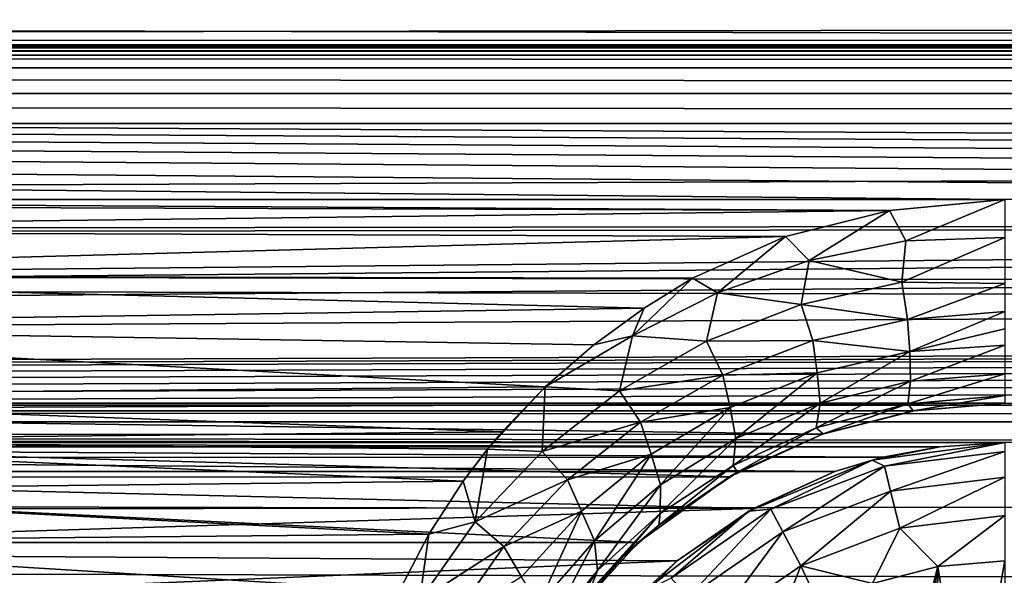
# Model space of a CAD drawing. Header units: metres. Extents: x -95 to 103, y -12 to 12.
# Tile 257 of 520: x -51.7 to -49.2, y 8.1 to 9.51. Entities that reach past the tile are written whole.
import ezdxf

# ---------------------------------------------------------------- set-up
doc = ezdxf.new("R2010")
doc.units = ezdxf.units.M
doc.layers.add('solid_P74500', color=7, linetype='CONTINUOUS')
doc.layers.add('solid_P74500_01', color=7, linetype='CONTINUOUS')

msp = doc.modelspace()

# ---------------------------------------------------------------- linework, layer by layer
at = {"layer": 'solid_P74500'}
for points in [[(92.5, 10.0152, -7.478519), (-94.018356, 9.477332, -8.150471), (-94.018356, 10.085306, -7.38489)], [(92.5, 10.0152, -7.478519), (92.5, 9.409225, -8.228889), (-94.018356, 9.477332, -8.150471)], [(92.5, 9.169497, 8.495161), (92.5, 9.793223, 7.7681), (-94.018356, 9.577682, 8.03231)], [(-12.2, 5.05, 0.5), (-11.7, 9.776363, 0.5), (-88, 9.776363, 0.5)], [(-12.2, 5.05, 0.5), (-88, 9.776363, 0.5), (-88, 5.05, 0.5)], [(92.5, 9.169497, 8.495161), (-94.018356, 9.577682, 8.03231), (-94.018356, 8.920666, 8.756239)], [(-86.199997, 9.423205, -4.3), (-87.224998, 9.55, -4.3), (-12.775, 9.55, -4.3)], [(-86.199997, 9.423205, -4.3), (-12.775, 9.55, -4.3), (-13.8, 9.423205, -4.3)], [(-49.200005, 9.057376, -8.614751), (-54.200005, 9.057376, -8.614751), (-94.018356, 9.477332, -8.150471)], [(-44.200005, 9.057376, -8.614751), (-49.200005, 9.057376, -8.614751), (-94.018356, 9.477332, -8.150471)], [(-39.200005, 9.057376, -8.614751), (-44.200005, 9.057376, -8.614751), (-94.018356, 9.477332, -8.150471)], [(-34.200005, 9.057376, -8.614751), (-39.200005, 9.057376, -8.614751), (-94.018356, 9.477332, -8.150471)], [(-29.200006, 9.057376, -8.614751), (-34.200005, 9.057376, -8.614751), (-94.018356, 9.477332, -8.150471)], [(-24.200006, 9.057376, -8.614751), (-29.200006, 9.057376, -8.614751), (-94.018356, 9.477332, -8.150471)], [(-19.200006, 9.057376, -8.614751), (-24.200006, 9.057376, -8.614751), (-94.018356, 9.477332, -8.150471)], [(-86.199997, 9.44173, -4.343083), (-13.8, 9.443185, -4.348236), (-13.8, 9.45, -4.4)], [(-86.199997, 9.45, -4.4), (-86.199997, 9.44173, -4.343083), (-13.8, 9.45, -4.4)], [(-86.199997, 9.45, -5), (-86.199997, 9.45, -4.4), (-13.8, 9.45, -4.4)], [(-13.8, 9.45, -5), (-86.199997, 9.45, -5), (-13.8, 9.45, -4.4)], [(-13.8, 9.434836, -5.076392), (-86.199997, 9.434776, -5.076537), (-86.199997, 9.45, -5)], [(-13.8, 9.434836, -5.076392), (-86.199997, 9.45, -5), (-13.8, 9.45, -5)], [(-13.8, 9.443185, -4.348236), (-86.199997, 9.423205, -4.3), (-13.8, 9.423205, -4.3)], [(-86.199997, 9.44173, -4.343083), (-86.199997, 9.423205, -4.3), (-13.8, 9.443185, -4.348236)], [(-13.8, 9.391477, -5.141366), (-86.199997, 9.434776, -5.076537), (-13.8, 9.434836, -5.076392)], [(-13.8, 9.391477, -5.141366), (-86.199997, 9.391366, -5.141477), (-86.199997, 9.434776, -5.076537)], [(-13.8, 9.391477, -5.141366), (-13.8, 9.326537, -5.184776), (-86.199997, 9.391366, -5.141477)], [(-13.8, 9.326537, -5.184776), (-86.199997, 9.326391, -5.184836), (-86.199997, 9.391366, -5.141477)], [(-13.8, 9.326537, -5.184776), (-13.8, 9.25, -5.2), (-86.199997, 9.326391, -5.184836)], [(-13.8, 9.25, -5.2), (-86.199997, 9.25, -5.2), (-86.199997, 9.326391, -5.184836)], [(-13.8, 9.25, -5.2), (-86.995445, 8.535221, -5.2), (-86.199997, 9.25, -5.2)], [(-13.8, 9.25, -5.2), (-13.566045, 9.214799, -5.2), (-86.995445, 8.535221, -5.2)], [(-13.566045, 9.214799, -5.2), (-13.35684, 9.115801, -5.2), (-86.995445, 8.535221, -5.2)], [(92.5, 8.487373, 9.175829), (92.5, 9.169497, 8.495161), (-94.018356, 8.920666, 8.756239)], [(-84.199997, 8.54, -7.701844), (92.5, 9.145422, -6.971025), (-92.5, 8.940191, -7.233159)], [(-74.199997, 8.54, -7.701844), (92.5, 9.145422, -6.971025), (-79.199997, 8.54, -7.701844)], [(-69.199997, 8.54, -7.701844), (92.5, 9.145422, -6.971025), (-74.199997, 8.54, -7.701844)], [(-64.199997, 8.54, -7.701844), (92.5, 9.145422, -6.971025), (-69.199997, 8.54, -7.701844)], [(-59.200001, 8.54, -7.701844), (92.5, 9.145422, -6.971025), (-64.199997, 8.54, -7.701844)], [(-54.200001, 8.54, -7.701844), (92.5, 9.145422, -6.971025), (-59.200001, 8.54, -7.701844)], [(-49.200001, 8.54, -7.701844), (92.5, 9.145422, -6.971025), (-54.200001, 8.54, -7.701844)], [(-13.35684, 9.115801, -5.2), (-13.185196, 8.961563, -5.2), (-86.995445, 8.535221, -5.2)], [(-49.493057, 9.02928, -8.644195), (-53.960751, 9.043484, -8.629334), (-54.200005, 9.057376, -8.614751)], [(-49.200005, 9.057376, -8.614751), (-49.493057, 9.02928, -8.644195), (-54.200005, 9.057376, -8.614751)], [(-49.493057, 9.02928, -8.644195), (-53.700359, 8.978143, -8.697296), (-53.960751, 9.043484, -8.629334)], [(-49.451721, 8.951935, -8.698801), (-49.493057, 9.02928, -8.644195), (-49.200005, 9.057376, -8.614751)], [(-49.199982, 8.960335, -8.682782), (-49.451721, 8.951935, -8.698801), (-49.200005, 9.057376, -8.614751)], [(-49.493057, 9.02928, -8.644195), (-49.756618, 8.963315, -8.712577), (-53.700359, 8.978143, -8.697296)], [(-49.696873, 8.901903, -8.755844), (-49.756618, 8.963315, -8.712577), (-49.493057, 9.02928, -8.644195)], [(-49.451721, 8.951935, -8.698801), (-49.696873, 8.901903, -8.755844), (-49.493057, 9.02928, -8.644195)], [(-49.756618, 8.963315, -8.712577), (-53.427822, 8.864437, -8.813158), (-53.700359, 8.978143, -8.697296)], [(-13.185196, 8.961563, -5.2), (-13.064476, 8.764095, -5.2), (-86.995445, 8.535221, -5.2)], [(-49.756618, 8.963315, -8.712577), (-49.992466, 8.857634, -8.819996), (-53.427822, 8.864437, -8.813158)], [(-49.929539, 8.820606, -8.844933), (-49.992466, 8.857634, -8.819996), (-49.756618, 8.963315, -8.712577)], [(-49.696873, 8.901903, -8.755844), (-49.929539, 8.820606, -8.844933), (-49.756618, 8.963315, -8.712577)], [(-49.46175, 8.847548, -8.731838), (-49.696873, 8.901903, -8.755844), (-49.451721, 8.951935, -8.698801)], [(-49.46175, 8.847548, -8.731838), (-49.451721, 8.951935, -8.698801), (-49.199982, 8.960335, -8.682782)], [(-49.199982, 8.960335, -8.682782), (-49.199963, 8.843924, -8.707972), (-49.46175, 8.847548, -8.731838)], [(92.5, 8.487373, 9.175829), (-94.018356, 8.920666, 8.756239), (-94.018356, 8.209083, 9.426609)], [(-49.716579, 8.790494, -8.803429), (-49.929539, 8.820606, -8.844933), (-49.696873, 8.901903, -8.755844)], [(-49.46175, 8.847548, -8.731838), (-49.716579, 8.790494, -8.803429), (-49.696873, 8.901903, -8.755844)], [(-50.115223, 8.781263, -8.896033), (-53.21125, 8.735947, -8.940538), (-53.427822, 8.864437, -8.813158)], [(-49.992466, 8.857634, -8.819996), (-50.115223, 8.781263, -8.896033), (-53.427822, 8.864437, -8.813158)], [(-50.144966, 8.711357, -8.958886), (-50.115223, 8.781263, -8.896033), (-49.992466, 8.857634, -8.819996)], [(-49.929539, 8.820606, -8.844933), (-50.144966, 8.711357, -8.958886), (-49.992466, 8.857634, -8.819996)], [(-49.446915, 8.752792, -8.725297), (-49.716579, 8.790494, -8.803429), (-49.46175, 8.847548, -8.731838)], [(-49.446915, 8.752792, -8.725297), (-49.46175, 8.847548, -8.731838), (-49.199963, 8.843924, -8.707972)], [(-49.199963, 8.843924, -8.707972), (-49.199959, 8.772922, -8.700407), (-49.446915, 8.752792, -8.725297)], [(-49.957397, 8.697297, -8.913805), (-50.144966, 8.711357, -8.958886), (-49.929539, 8.820606, -8.844933)], [(-49.716579, 8.790494, -8.803429), (-49.957397, 8.697297, -8.913805), (-49.929539, 8.820606, -8.844933)], [(-50.115223, 8.781263, -8.896033), (-50.243198, 8.687765, -8.987366), (-53.21125, 8.735947, -8.940538)], [(-50.144966, 8.711357, -8.958886), (-50.243198, 8.687765, -8.987366), (-50.115223, 8.781263, -8.896033)], [(-49.687653, 8.699052, -8.798007), (-49.957397, 8.697297, -8.913805), (-49.716579, 8.790494, -8.803429)], [(-49.446915, 8.752792, -8.725297), (-49.687653, 8.699052, -8.798007), (-49.716579, 8.790494, -8.803429)], [(-49.441639, 8.671274, -8.694287), (-49.446915, 8.752792, -8.725297), (-49.199959, 8.772922, -8.700407)], [(-49.199955, 8.728601, -8.686563), (-49.441639, 8.671274, -8.694287), (-49.199959, 8.772922, -8.700407)], [(-13.064476, 8.764095, -5.2), (-13.004552, 8.535221, -5.2), (-86.995445, 8.535221, -5.2)], [(-49.441639, 8.671274, -8.694287), (-49.687653, 8.699052, -8.798007), (-49.446915, 8.752792, -8.725297)], [(-50.366447, 8.581667, -9.088729), (-53.00983, 8.558819, -9.110249), (-53.21125, 8.735947, -8.940538)], [(-50.243198, 8.687765, -8.987366), (-50.366447, 8.581667, -9.088729), (-53.21125, 8.735947, -8.940538)], [(-49.199955, 8.728601, -8.686563), (-49.199955, 8.687284, -8.666237), (-49.441639, 8.671274, -8.694287)], [(-50.144966, 8.711357, -8.958886), (-50.366447, 8.581667, -9.088729), (-50.243198, 8.687765, -8.987366)], [(-50.17762, 8.571609, -9.052834), (-50.366447, 8.581667, -9.088729), (-50.144966, 8.711357, -8.958886)], [(-49.957397, 8.697297, -8.913805), (-50.17762, 8.571609, -9.052834), (-50.144966, 8.711357, -8.958886)], [(-49.91555, 8.611007, -8.909893), (-50.17762, 8.571609, -9.052834), (-49.957397, 8.697297, -8.913805)], [(-49.687653, 8.699052, -8.798007), (-49.91555, 8.611007, -8.909893), (-49.957397, 8.697297, -8.913805)], [(-49.676205, 8.617039, -8.770586), (-49.91555, 8.611007, -8.909893), (-49.687653, 8.699052, -8.798007)], [(-49.441639, 8.671274, -8.694287), (-49.676205, 8.617039, -8.770586), (-49.687653, 8.699052, -8.798007)], [(-49.669048, 8.539704, -8.712976), (-49.676205, 8.617039, -8.770586), (-49.441639, 8.671274, -8.694287)], [(-49.439163, 8.595643, -8.634041), (-49.669048, 8.539704, -8.712976), (-49.441639, 8.671274, -8.694287)], [(-49.439163, 8.595643, -8.634041), (-49.441639, 8.671274, -8.694287), (-49.199955, 8.687284, -8.666237)], [(-49.199959, 8.614271, -8.605644), (-49.439163, 8.595643, -8.634041), (-49.199955, 8.687284, -8.666237)], [(-49.91555, 8.611007, -8.909893), (-50.124184, 8.491942, -9.050558), (-50.17762, 8.571609, -9.052834)], [(-49.896748, 8.528881, -8.887128), (-50.124184, 8.491942, -9.050558), (-49.91555, 8.611007, -8.909893)], [(-49.676205, 8.617039, -8.770586), (-49.896748, 8.528881, -8.887128), (-49.91555, 8.611007, -8.909893)], [(-49.882225, 8.450442, -8.832457), (-49.896748, 8.528881, -8.887128), (-49.676205, 8.617039, -8.770586)], [(-49.669048, 8.539704, -8.712976), (-49.882225, 8.450442, -8.832457), (-49.676205, 8.617039, -8.770586)], [(-49.678604, 8.477234, -8.627752), (-49.669048, 8.539704, -8.712976), (-49.439163, 8.595643, -8.634041)], [(-49.44595, 8.538467, -8.544914), (-49.678604, 8.477234, -8.627752), (-49.439163, 8.595643, -8.634041)], [(-49.44595, 8.538467, -8.544914), (-49.439163, 8.595643, -8.634041), (-49.199959, 8.614271, -8.605644)], [(-49.19997, 8.559706, -8.514988), (-49.44595, 8.538467, -8.544914), (-49.199959, 8.614271, -8.605644)], [(-50.366447, 8.581667, -9.088729), (-50.475742, 8.467224, -9.19544), (-53.00983, 8.558819, -9.110249)], [(-50.366447, 8.581667, -9.088729), (-50.512749, 8.422978, -9.235986), (-50.475742, 8.467224, -9.19544)], [(-50.373718, 8.417471, -9.212131), (-50.512749, 8.422978, -9.235986), (-50.366447, 8.581667, -9.088729)], [(-50.17762, 8.571609, -9.052834), (-50.373718, 8.417471, -9.212131), (-50.366447, 8.581667, -9.088729)], [(-50.124184, 8.491942, -9.050558), (-50.373718, 8.417471, -9.212131), (-50.17762, 8.571609, -9.052834)], [(-50.475742, 8.467224, -9.19544), (-52.906006, 8.443342, -9.217374), (-53.00983, 8.558819, -9.110249)], [(-49.19997, 8.559706, -8.514988), (-49.432384, 8.520578, -8.433332), (-49.44595, 8.538467, -8.544914)], [(-49.19997, 8.559706, -8.514988), (-49.200001, 8.54, -8.407997), (-49.432384, 8.520578, -8.433332)], [(-87, 8.49261, -5.204592), (-86.995445, 8.535221, -5.2), (-13, 8.492611, -5.204592)], [(-86.995445, 8.535221, -5.2), (-13.004552, 8.535221, -5.2), (-13, 8.492611, -5.204592)], [(-49.200001, 8.54, -7.701844), (-54.200001, 8.54, -7.701844), (-53.969208, 8.520817, -7.723062)], [(-49.429855, 8.520978, -7.722884), (-49.200001, 8.54, -7.701844), (-53.969208, 8.520817, -7.723062)], [(-49.663189, 8.461158, -7.788376), (-49.429855, 8.520978, -7.722884), (-53.969208, 8.520817, -7.723062)], [(-49.663189, 8.461158, -7.788376), (-53.969208, 8.520817, -7.723062), (-53.73526, 8.460627, -7.788954)], [(-49.896748, 8.528881, -8.887128), (-50.097191, 8.410545, -9.032645), (-50.124184, 8.491942, -9.050558)], [(-50.073566, 8.332653, -8.980428), (-50.097191, 8.410545, -9.032645), (-49.896748, 8.528881, -8.887128)], [(-49.882225, 8.450442, -8.832457), (-50.073566, 8.332653, -8.980428), (-49.896748, 8.528881, -8.887128)], [(-49.889435, 8.382146, -8.751585), (-49.882225, 8.450442, -8.832457), (-49.669048, 8.539704, -8.712976)], [(-49.678604, 8.477234, -8.627752), (-49.889435, 8.382146, -8.751585), (-49.669048, 8.539704, -8.712976)], [(-49.44595, 8.538467, -8.544914), (-49.660839, 8.461979, -8.506461), (-49.678604, 8.477234, -8.627752)], [(-49.432384, 8.520578, -8.433332), (-49.429855, 8.520978, -7.722884), (-49.663189, 8.461158, -7.788376)], [(-49.660839, 8.461979, -8.506461), (-49.432384, 8.520578, -8.433332), (-49.663189, 8.461158, -7.788376)], [(-49.44595, 8.538467, -8.544914), (-49.432384, 8.520578, -8.433332), (-49.660839, 8.461979, -8.506461)], [(-49.432384, 8.520578, -8.433332), (-49.200001, 8.54, -8.407997), (-49.429855, 8.520978, -7.722884)], [(-49.200001, 8.54, -8.407997), (-49.200001, 8.54, -7.701844), (-49.429855, 8.520978, -7.722884)], [(-44.200001, 8.44, -5.224123), (-87, 8.49261, -5.204592), (-13, 8.492611, -5.204592)], [(-87, 8.49261, -5.204592), (-49.200001, 8.44, -5.224123), (-54.200001, 8.44, -5.224123)], [(-87, 8.49261, -5.204592), (-44.200001, 8.44, -5.224123), (-49.200001, 8.44, -5.224123)], [(92.5, 7.752533, 9.805175), (92.5, 8.487373, 9.175829), (-94.018356, 8.209083, 9.426609)], [(-50.124184, 8.491942, -9.050558), (-50.31007, 8.34565, -9.211479), (-50.373718, 8.417471, -9.212131)], [(-50.097191, 8.410545, -9.032645), (-50.31007, 8.34565, -9.211479), (-50.124184, 8.491942, -9.050558)], [(-49.678604, 8.477234, -8.627752), (-49.878544, 8.364573, -8.626897), (-49.889435, 8.382146, -8.751585)], [(-49.678604, 8.477234, -8.627752), (-49.660839, 8.461979, -8.506461), (-49.878544, 8.364573, -8.626897)], [(-49.899006, 8.353099, -7.904159), (-49.663189, 8.461158, -7.788376), (-53.73526, 8.460627, -7.788954)], [(-49.899006, 8.353099, -7.904159), (-53.73526, 8.460627, -7.788954), (-53.499878, 8.352461, -7.904833)], [(-50.475742, 8.467224, -9.19544), (-50.512749, 8.422978, -9.235986), (-52.906006, 8.443342, -9.217374)], [(-50.574173, 8.342347, -9.30888), (-52.810066, 8.317733, -9.33088), (-52.906006, 8.443342, -9.217374)], [(-50.512749, 8.422978, -9.235986), (-50.574173, 8.342347, -9.30888), (-52.906006, 8.443342, -9.217374)], [(-50.074623, 8.259929, -8.903189), (-50.073566, 8.332653, -8.980428), (-49.882225, 8.450442, -8.832457)], [(-49.889435, 8.382146, -8.751585), (-50.074623, 8.259929, -8.903189), (-49.882225, 8.450442, -8.832457)], [(-49.878544, 8.364573, -8.626897), (-49.663189, 8.461158, -7.788376), (-49.899006, 8.353099, -7.904159)], [(-49.878544, 8.364573, -8.626897), (-49.660839, 8.461979, -8.506461), (-49.663189, 8.461158, -7.788376)], [(-49.364891, 8.429509, -5.230221), (-54.032898, 8.429217, -5.230403), (-54.200001, 8.44, -5.224123)], [(-49.200001, 8.44, -5.224123), (-49.364891, 8.429509, -5.230221), (-54.200001, 8.44, -5.224123)], [(-49.364891, 8.429509, -5.230221), (-49.509518, 8.402635, -5.250264), (-54.032898, 8.429217, -5.230403)], [(-49.509518, 8.402635, -5.250264), (-53.889034, 8.402259, -5.250598), (-54.032898, 8.429217, -5.230403)], [(-50.543545, 8.238771, -9.384665), (-50.574173, 8.342347, -9.30888), (-50.512749, 8.422978, -9.235986)], [(-50.373718, 8.417471, -9.212131), (-50.543545, 8.238771, -9.384665), (-50.512749, 8.422978, -9.235986)], [(-49.536465, 8.395703, -11.5), (-49.364891, 8.429509, -5.230221), (-49.200001, 8.44, -5.224123)], [(-49.536465, 8.395703, -11.5), (-49.200001, 8.44, -5.224123), (-49.200001, 8.44, -11.5)], [(-49.505669, 8.380139, -11.614588), (-49.536465, 8.395703, -11.5), (-49.200001, 8.44, -11.5)], [(-49.536465, 8.395703, -11.5), (-49.509518, 8.402635, -5.250264), (-49.364891, 8.429509, -5.230221)], [(-49.200001, 8.417253, -11.614588), (-49.505669, 8.380139, -11.614588), (-49.200001, 8.44, -11.5)], [(-49.509518, 8.402635, -5.250264), (-49.63176, 8.366207, -5.293069), (-53.889034, 8.402259, -5.250598)], [(-53.889034, 8.402259, -5.250598), (-49.63176, 8.366207, -5.293069), (-53.768238, 8.366207, -5.293069)], [(-50.31007, 8.34565, -9.211479), (-50.543545, 8.238771, -9.384665), (-50.373718, 8.417471, -9.212131)], [(-50.097191, 8.410545, -9.032645), (-50.274479, 8.266009, -9.1982), (-50.31007, 8.34565, -9.211479)], [(-50.240917, 8.190633, -9.147759), (-50.274479, 8.266009, -9.1982), (-50.097191, 8.410545, -9.032645)], [(-50.073566, 8.332653, -8.980428), (-50.240917, 8.190633, -9.147759), (-50.097191, 8.410545, -9.032645)], [(-49.536465, 8.395703, -11.5), (-49.849998, 8.265833, -11.5), (-49.63176, 8.366207, -5.293069)], [(-49.793568, 8.270952, -11.614588), (-49.849998, 8.265833, -11.5), (-49.536465, 8.395703, -11.5)], [(-49.505669, 8.380139, -11.614588), (-49.793568, 8.270952, -11.614588), (-49.536465, 8.395703, -11.5)], [(-49.536465, 8.395703, -11.5), (-49.63176, 8.366207, -5.293069), (-49.509518, 8.402635, -5.250264)], [(-49.490101, 8.316991, -11.712049), (-49.505669, 8.380139, -11.614588), (-49.200001, 8.417253, -11.614588)], [(-49.490101, 8.316991, -11.712049), (-49.200001, 8.417253, -11.614588), (-49.200001, 8.352216, -11.712049)], [(-49.889435, 8.382146, -8.751585), (-49.878544, 8.364573, -8.626897), (-50.077797, 8.230629, -8.78609)], [(-49.889435, 8.382146, -8.751585), (-50.077797, 8.230629, -8.78609), (-50.074623, 8.259929, -8.903189)], [(-49.763344, 8.213364, -11.712049), (-49.793568, 8.270952, -11.614588), (-49.505669, 8.380139, -11.614588)], [(-49.490101, 8.316991, -11.712049), (-49.763344, 8.213364, -11.712049), (-49.505669, 8.380139, -11.614588)], [(-53.768238, 8.366207, -5.293069), (-49.63176, 8.366207, -5.293069), (-49.838207, 8.272575, -5.438244)], [(-53.575996, 8.280447, -5.426181), (-53.768238, 8.366207, -5.293069), (-49.838207, 8.272575, -5.438244)], [(-50.130051, 8.186581, -8.076503), (-49.899006, 8.353099, -7.904159), (-53.499878, 8.352461, -7.904833)], [(-50.130051, 8.186581, -8.076503), (-53.499878, 8.352461, -7.904833), (-53.269226, 8.185938, -8.077154)], [(-50.31007, 8.34565, -9.211479), (-50.471039, 8.175805, -9.385549), (-50.543545, 8.238771, -9.384665)], [(-50.274479, 8.266009, -9.1982), (-50.471039, 8.175805, -9.385549), (-50.31007, 8.34565, -9.211479)], [(-50.077797, 8.230629, -8.78609), (-49.899006, 8.353099, -7.904159), (-50.130051, 8.186581, -8.076503)], [(-50.077797, 8.230629, -8.78609), (-49.878544, 8.364573, -8.626897), (-49.899006, 8.353099, -7.904159)], [(-49.849998, 8.265833, -11.5), (-49.838207, 8.272575, -5.438244), (-49.63176, 8.366207, -5.293069)], [(-49.490101, 8.316991, -11.712049), (-49.200001, 8.352216, -11.712049), (-49.466789, 8.222411, -11.777164)], [(-49.200001, 8.352216, -11.712049), (-49.200001, 8.254805, -11.777164), (-49.466789, 8.222411, -11.777164)], [(-50.574173, 8.342347, -9.30888), (-50.661537, 8.207409, -9.428066), (-52.810066, 8.317733, -9.33088)], [(-50.543545, 8.238771, -9.384665), (-50.661537, 8.207409, -9.428066), (-50.574173, 8.342347, -9.30888)], [(-50.233376, 8.115582, -9.073152), (-50.240917, 8.190633, -9.147759), (-50.073566, 8.332653, -8.980428)], [(-50.074623, 8.259929, -8.903189), (-50.233376, 8.115582, -9.073152), (-50.073566, 8.332653, -8.980428)], [(-50.661537, 8.207409, -9.428066), (-52.728512, 8.18801, -9.444919), (-52.810066, 8.317733, -9.33088)], [(-49.490101, 8.316991, -11.712049), (-49.718075, 8.12711, -11.777164), (-49.763344, 8.213364, -11.712049)], [(-49.490101, 8.316991, -11.712049), (-49.466789, 8.222411, -11.777164), (-49.718075, 8.12711, -11.777164)], [(-53.395794, 8.161398, -5.603641), (-53.575996, 8.280447, -5.426181), (-49.838207, 8.272575, -5.438244)], [(-53.395794, 8.161398, -5.603641), (-49.838207, 8.272575, -5.438244), (-50.03117, 8.13967, -5.635225)], [(-49.793568, 8.270952, -11.614588), (-50.046974, 8.096038, -11.614588), (-49.849998, 8.265833, -11.5)], [(-50.003849, 8.047357, -11.712049), (-50.046974, 8.096038, -11.614588), (-49.793568, 8.270952, -11.614588)], [(-49.849998, 8.265833, -11.5), (-50.03117, 8.13967, -5.635225), (-49.838207, 8.272575, -5.438244)], [(-49.763344, 8.213364, -11.712049), (-50.003849, 8.047357, -11.712049), (-49.793568, 8.270952, -11.614588)], [(-50.274479, 8.266009, -9.1982), (-50.426731, 8.098949, -9.376516), (-50.471039, 8.175805, -9.385549)], [(-50.383152, 8.028093, -9.327198), (-50.426731, 8.098949, -9.376516), (-50.274479, 8.266009, -9.1982)], [(-50.240917, 8.190633, -9.147759), (-50.383152, 8.028093, -9.327198), (-50.274479, 8.266009, -9.1982)], [(-50.074623, 8.259929, -8.903189), (-50.169182, 8.15029, -8.879545), (-50.255077, 8.060224, -8.98037)], [(-50.074623, 8.259929, -8.903189), (-50.255077, 8.060224, -8.98037), (-50.233376, 8.115582, -9.073152)], [(-50.074623, 8.259929, -8.903189), (-50.077797, 8.230629, -8.78609), (-50.169182, 8.15029, -8.879545)], [(-49.849998, 8.265833, -11.5), (-50.11924, 8.059238, -11.5), (-50.03117, 8.13967, -5.635225)], [(-50.046974, 8.096038, -11.614588), (-50.11924, 8.059238, -11.5), (-49.849998, 8.265833, -11.5)], [(-49.466789, 8.222411, -11.777164), (-49.200001, 8.254805, -11.777164), (-49.370331, 8.125382, -11.8)], [(-49.200001, 8.254805, -11.777164), (-49.200001, 8.14, -11.8), (-49.370331, 8.125382, -11.8)], [(-50.543545, 8.238771, -9.384665), (-50.685516, 8.038312, -9.565678), (-50.661537, 8.207409, -9.428066)], [(-50.471039, 8.175805, -9.385549), (-50.685516, 8.038312, -9.565678), (-50.543545, 8.238771, -9.384665)], [(-50.169182, 8.15029, -8.879545), (-50.077797, 8.230629, -8.78609), (-50.130051, 8.186581, -8.076503)], [(-49.718075, 8.12711, -11.777164), (-49.466789, 8.222411, -11.777164), (-49.535686, 8.081974, -11.8)], [(-49.466789, 8.222411, -11.777164), (-49.370331, 8.125382, -11.8), (-49.535686, 8.081974, -11.8)], [(92.5, 7.752533, 9.805175), (-94.018356, 8.209083, 9.426609), (-94.018356, 7.447287, 10.039319)], [(-50.661537, 8.207409, -9.428066), (-50.735615, 8.064089, -9.550941), (-52.728512, 8.18801, -9.444919)], [(-50.685516, 8.038312, -9.565678), (-50.735615, 8.064089, -9.550941), (-50.661537, 8.207409, -9.428066)], [(-49.763344, 8.213364, -11.712049), (-49.939251, 7.974443, -11.777164), (-50.003849, 8.047357, -11.712049)], [(-49.763344, 8.213364, -11.712049), (-49.718075, 8.12711, -11.777164), (-49.939251, 7.974443, -11.777164)], [(-50.338188, 7.955187, -8.304517), (-50.130051, 8.186581, -8.076503), (-53.269226, 8.185938, -8.077154)], [(-50.338188, 7.955187, -8.304517), (-53.269226, 8.185938, -8.077154), (-53.061371, 7.95457, -8.305107)], [(-50.735615, 8.064089, -9.550941), (-52.65778, 8.05173, -9.561361), (-52.728512, 8.18801, -9.444919)], [(-50.471039, 8.175805, -9.385549), (-50.605495, 7.985066, -9.567982), (-50.685516, 8.038312, -9.565678)], [(-50.426731, 8.098949, -9.376516), (-50.605495, 7.985066, -9.567982), (-50.471039, 8.175805, -9.385549)], [(-50.365761, 7.953053, -9.254251), (-50.383152, 8.028093, -9.327198), (-50.240917, 8.190633, -9.147759)], [(-50.233376, 8.115582, -9.073152), (-50.365761, 7.953053, -9.254251), (-50.240917, 8.190633, -9.147759)], [(-50.169182, 8.15029, -8.879545), (-50.130051, 8.186581, -8.076503), (-50.338188, 7.955187, -8.304517)], [(-53.228165, 8.003443, -5.827108), (-53.395794, 8.161398, -5.603641), (-50.03117, 8.13967, -5.635225)], [(-50.255077, 8.060224, -8.98037), (-50.169182, 8.15029, -8.879545), (-50.338188, 7.955187, -8.304517)], [(-53.228165, 8.003443, -5.827108), (-50.03117, 8.13967, -5.635225), (-50.209461, 7.959397, -5.887105)], [(-50.11924, 8.059238, -11.5), (-50.209461, 7.959397, -5.887105), (-50.03117, 8.13967, -5.635225)], [(-49.788025, 7.948541, -11.8), (-49.939251, 7.974443, -11.777164), (-49.718075, 8.12711, -11.777164)], [(-49.668499, 8.022584, -11.8), (-49.788025, 7.948541, -11.8), (-49.718075, 8.12711, -11.777164)], [(-49.668499, 8.022584, -11.8), (-49.718075, 8.12711, -11.777164), (-49.535686, 8.081974, -11.8)], [(-49.370331, 8.125382, -11.8), (-49.525322, 7.519121, -11.8), (-49.535686, 8.081974, -11.8)], [(-49.370331, 8.125382, -11.8), (-49.4538, 7.570744, -11.8), (-49.525322, 7.519121, -11.8)], [(-49.370331, 8.125382, -11.8), (-49.376312, 7.607516, -11.8), (-49.4538, 7.570744, -11.8)], [(-49.370331, 8.125382, -11.8), (-49.291828, 7.630482, -11.8), (-49.376312, 7.607516, -11.8)], [(-49.200001, 8.14, -11.8), (-49.291828, 7.630482, -11.8), (-49.370331, 8.125382, -11.8)], [(-49.200001, 8.14, -11.8), (-49.200001, 7.64, -11.8), (-49.291828, 7.630482, -11.8)], [(-50.233376, 8.115582, -9.073152), (-50.333858, 7.961197, -9.089928), (-50.365761, 7.953053, -9.254251)], [(-50.233376, 8.115582, -9.073152), (-50.255077, 8.060224, -8.98037), (-50.333858, 7.961197, -9.089928)]]:
    msp.add_3dface(points, dxfattribs=at)
at = {"layer": 'solid_P74500_01'}
for points in [[(-90.699997, 9.904712, -5.843516), (92.5, 9.145422, -6.971025), (92.5, 10.103848, -5.491487)], [(-92.5, 8.940191, 7.233159), (-92.5, 9.904712, 5.843516), (92.5, 9.641595, 6.268019)], [(-90.699997, 9.904712, -5.843516), (-92.5, 8.940191, -7.233159), (92.5, 9.145422, -6.971025)], [(-92.5, 8.940191, 7.233159), (92.5, 9.641595, 6.268019), (92.5, 8.572252, 7.665731)], [(-19.200006, 9.057376, -8.614751), (-94.018356, 9.477332, -8.150471), (92.5, 9.409225, -8.228889)], [(-84.199997, 8.54, -7.701844), (-79.199997, 8.54, -7.701844), (92.5, 9.145422, -6.971025)], [(-92.5, 7.788958, 8.459974), (-92.5, 8.940191, 7.233159), (92.5, 8.572252, 7.665731)], [(-92.5, 7.788958, 8.459974), (92.5, 8.572252, 7.665731), (92.5, 7.29035, 8.893468)]]:
    msp.add_3dface(points, dxfattribs=at)

doc.saveas('drawing.dxf')
